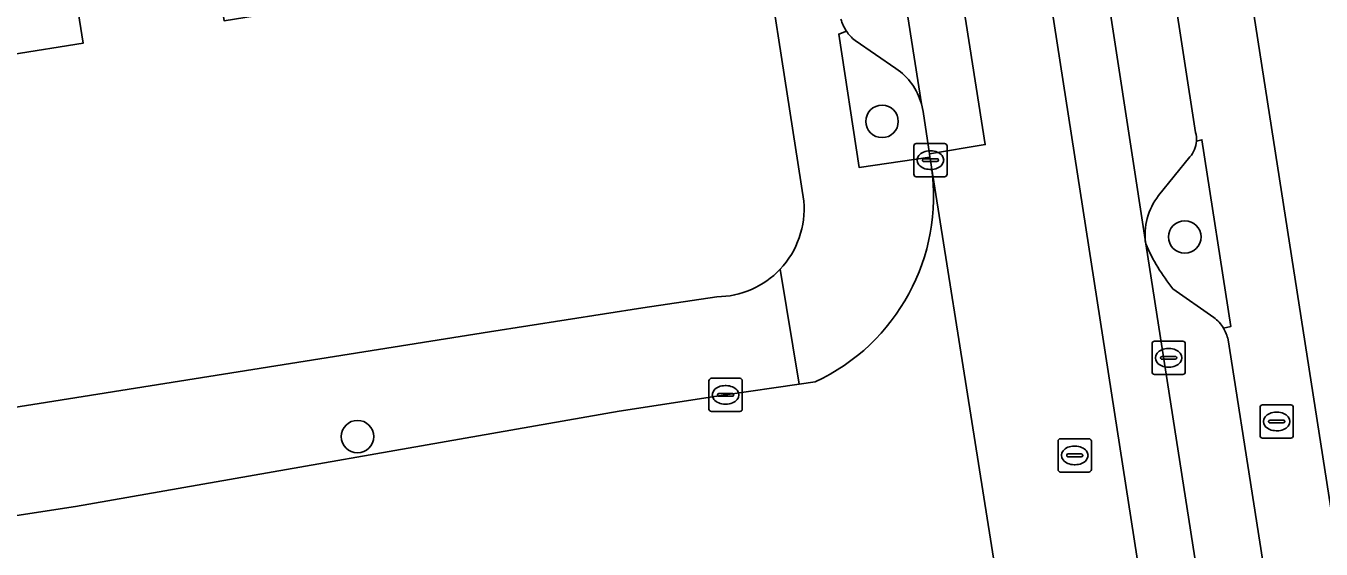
# Model space of a CAD drawing. Extents: x 160077 to 160948, y 386481 to 387498.
# Drawn here: x 160505.37 to 160544.36, y 387335.61 to 387351.34 of the extents above; entities that cross this region are included whole.
import ezdxf

# ---------------------------------------------------------------- set-up
doc = ezdxf.new("R2010")
doc.units = 0
for name, color, linetype in [('IMGEO_Boom', 7, 'Continuous'), ('IMGEO_Brandkraan', 7, 'Continuous'), ('IMGEO_Erf', 7, 'Continuous'), ('IMGEO_Groenvoorziening', 7, 'Continuous'), ('IMGEO_Kolk', 7, 'Continuous'), ('IMGEO_Pand', 7, 'Continuous'), ('IMGEO_Parkeervlak_open', 7, 'Continuous'), ('IMGEO_Rijbaan_lokaal_gesloten', 7, 'Continuous'), ('IMGEO_Rijbaan_lokaal_open', 7, 'Continuous'), ('IMGEO_Rioolput', 7, 'Continuous'), ('IMGEO_Voetpad_open', 7, 'Continuous')]:
    doc.layers.add(name, color=color, linetype=linetype)

msp = doc.modelspace()

# ---------------------------------------------------------------- linework, layer by layer
at = {"layer": 'IMGEO_Boom'}
for centre in [(160531.141, 387348.473), (160540.252, 387344.995), (160515.351, 387338.99)]:
    msp.add_circle(centre, 0.489, dxfattribs=at)
at = {"layer": 'IMGEO_Brandkraan'}
for p, q in [((160542.517, 387339.02), (160542.517, 387339.872)), ((160542.592, 387339.946), (160543.444, 387339.946)), ((160543.518, 387339.872), (160543.518, 387339.02)), ((160542.776, 387339.44), (160542.776, 387339.452)), ((160543.214, 387339.403), (160542.816, 387339.403)), ((160542.819, 387339.489), (160543.217, 387339.489)), ((160543.005, 387339.726), (160543.03, 387339.726)), ((160543.26, 387339.452), (160543.26, 387339.44)), ((160543.028, 387339.166), (160543.003, 387339.166)), ((160543.444, 387338.946), (160542.592, 387338.946))]:
    msp.add_line(p, q, dxfattribs=at)
for points in [[(160542.517, 387339.02), (160542.517, 387339.872)], [(160542.592, 387339.946), (160543.444, 387339.946)], [(160543.518, 387339.872), (160543.518, 387339.02)], [(160543.444, 387338.946), (160542.592, 387338.946)]]:
    msp.add_lwpolyline(points, dxfattribs=at)
for centre, radius, start, end in [((160542.594, 387339.87), 0.0765, 91.552, 178.448), ((160542.594, 387339.87), 0.0765, 91.552, 178.448), ((160543.442, 387339.87), 0.0765, 1.552, 88.448), ((160543.442, 387339.87), 0.0765, 1.552, 88.448), ((160542.816, 387339.449), 0.0403, 85.8775, 175.7526), ((160542.813, 387339.439), 0.0366, 178.938, 274.7102), ((160543.217, 387339.446), 0.043, 264.8664, 352.4533), ((160543.221, 387339.451), 0.0386, 1.7309, 96.639), ((160542.594, 387339.022), 0.0765, 181.552, 268.448), ((160542.594, 387339.022), 0.0765, 181.552, 268.448), ((160543.442, 387339.022), 0.0765, 271.552, 358.448), ((160543.442, 387339.022), 0.0765, 271.552, 358.448)]:
    msp.add_arc(centre, radius, start, end, dxfattribs=at)
for centre, major_axis, ratio, start_param, end_param in [((160543.004, 387339.446), (-0.387, 0.002), 0.722429, 4.712389, 7.853982), ((160543.029, 387339.446), (-0.39, 0.002), 0.717154, 1.570796, 4.712389)]:
    msp.add_ellipse(centre, major_axis=major_axis, ratio=ratio, start_param=start_param, end_param=end_param, dxfattribs=at)
at = {"layer": 'IMGEO_Erf'}
for points in [[(160549.221, 387457.999), (160526.245, 387454.473), (160528.008, 387443.246), (160536.56, 387388.7), (160547.203, 387320.436)], [(160528.785, 387346.075), (160525.597, 387366.614)], [(160503.828, 387361.948), (160510.098, 387362.945), (160516.368, 387363.942), (160522.747, 387364.956), (160523.81, 387358.271), (160519.003, 387357.507), (160519.746, 387352.838), (160517.576, 387352.493), (160516.834, 387357.162), (160512.713, 387356.507), (160513.456, 387351.837), (160511.333, 387351.5), (160510.59, 387356.17), (160506.354, 387355.496), (160507.096, 387350.827), (160504.961, 387350.487)], [(160488.852, 387337.254), (160499.213, 387338.948), (160500, 387339.075), (160500.683, 387339.185), (160505.767, 387339.991), (160519.324, 387342.142), (160523.935, 387342.867), (160526.171, 387343.197)]]:
    msp.add_lwpolyline(points, dxfattribs=at)
for centre, radius, start, end in [((160526.144, 387345.845), 2.651, 316.6592, 4.9849), ((160526.15, 387345.842), 2.646, 270.4644, 316.6077)]:
    msp.add_arc(centre, radius, start, end, dxfattribs=at)
at = {"layer": 'IMGEO_Groenvoorziening'}
for points in [[(160530.068, 387351.188), (160529.837, 387351.097), (160530.448, 387347.086), (160532.582, 387347.401), (160532.568, 387347.495), (160532.374, 387348.771), (160532.324, 387349)], [(160531.558, 387350.065), (160530.326, 387350.904)], [(160541.417, 387342.252), (160541.636, 387342.298), (160540.77, 387347.918), (160540.605, 387347.881)], [(160540.409, 387347.403), (160539.465, 387346.247)], [(160539.895, 387343.437), (160541.127, 387342.578)]]:
    msp.add_lwpolyline(points, dxfattribs=at)
for centre, radius, start, end in [((160531.108, 387351.873), 1.245, 213.3917, 231.1155), ((160530.475, 387348.478), 1.921, 15.7573, 55.6937), ((160539.817, 387347.925), 0.789, 318.6039, 356.8047), ((160541.032, 387345.047), 1.974, 142.5702, 187.6109), ((160544.517, 387347.166), 5.938, 203.6267, 218.8986), ((160540.413, 387341.651), 1.17, 30.9125, 52.3982)]:
    msp.add_arc(centre, radius, start, end, dxfattribs=at)
at = {"layer": 'IMGEO_Kolk'}
for p, q in [((160532.095, 387346.881), (160532.095, 387347.733)), ((160532.17, 387347.807), (160533.022, 387347.807)), ((160532.583, 387347.587), (160532.608, 387347.587)), ((160533.096, 387347.733), (160533.096, 387346.881)), ((160532.354, 387347.301), (160532.354, 387347.313)), ((160532.792, 387347.264), (160532.394, 387347.264)), ((160532.397, 387347.35), (160532.795, 387347.35)), ((160532.838, 387347.313), (160532.838, 387347.301)), ((160533.022, 387346.807), (160532.17, 387346.807)), ((160532.606, 387347.027), (160532.581, 387347.027)), ((160539.266, 387340.934), (160539.266, 387341.786)), ((160539.341, 387341.86), (160540.193, 387341.86)), ((160540.267, 387341.786), (160540.267, 387340.934)), ((160539.525, 387341.354), (160539.525, 387341.366)), ((160539.568, 387341.403), (160539.966, 387341.403)), ((160539.754, 387341.64), (160539.779, 387341.64)), ((160540.009, 387341.366), (160540.009, 387341.354)), ((160539.963, 387341.317), (160539.565, 387341.317)), ((160539.777, 387341.08), (160539.752, 387341.08)), ((160525.93, 387339.819), (160525.93, 387340.671)), ((160526.005, 387340.745), (160526.857, 387340.745)), ((160526.931, 387340.671), (160526.931, 387339.819)), ((160540.193, 387340.86), (160539.341, 387340.86)), ((160526.189, 387340.239), (160526.189, 387340.251)), ((160526.627, 387340.202), (160526.229, 387340.202)), ((160526.232, 387340.288), (160526.63, 387340.288)), ((160526.418, 387340.525), (160526.443, 387340.525)), ((160526.673, 387340.251), (160526.673, 387340.239)), ((160526.441, 387339.965), (160526.416, 387339.965)), ((160526.857, 387339.745), (160526.005, 387339.745))]:
    msp.add_line(p, q, dxfattribs=at)
for points in [[(160532.095, 387346.881), (160532.095, 387347.733)], [(160532.17, 387347.807), (160533.022, 387347.807)], [(160533.096, 387347.733), (160533.096, 387346.881)], [(160533.022, 387346.807), (160532.17, 387346.807)], [(160539.266, 387340.934), (160539.266, 387341.786)], [(160539.341, 387341.86), (160540.193, 387341.86)], [(160540.267, 387341.786), (160540.267, 387340.934)], [(160525.93, 387339.819), (160525.93, 387340.671)], [(160526.005, 387340.745), (160526.857, 387340.745)], [(160526.931, 387340.671), (160526.931, 387339.819)], [(160540.193, 387340.86), (160539.341, 387340.86)], [(160526.857, 387339.745), (160526.005, 387339.745)]]:
    msp.add_lwpolyline(points, dxfattribs=at)
for centre, radius, start, end in [((160532.172, 387347.731), 0.0765, 91.552, 178.448), ((160532.172, 387347.731), 0.0765, 91.552, 178.448), ((160533.02, 387347.731), 0.0765, 1.552, 88.448), ((160533.02, 387347.731), 0.0765, 1.552, 88.448), ((160532.394, 387347.31), 0.0403, 85.8775, 175.7526), ((160532.391, 387347.3), 0.0366, 178.938, 274.7102), ((160532.795, 387347.307), 0.043, 264.8664, 352.4533), ((160532.799, 387347.312), 0.0386, 1.7309, 96.639), ((160532.172, 387346.883), 0.0765, 181.552, 268.448), ((160532.172, 387346.883), 0.0765, 181.552, 268.448), ((160533.02, 387346.883), 0.0765, 271.552, 358.448), ((160533.02, 387346.883), 0.0765, 271.552, 358.448), ((160539.343, 387341.784), 0.0765, 91.552, 178.448), ((160539.343, 387341.784), 0.0765, 91.552, 178.448), ((160540.191, 387341.784), 0.0765, 1.552, 88.448), ((160540.191, 387341.784), 0.0765, 1.552, 88.448), ((160539.565, 387341.363), 0.0403, 85.8775, 175.7526), ((160539.562, 387341.353), 0.0366, 178.938, 274.7102), ((160539.966, 387341.36), 0.043, 264.8664, 352.4533), ((160539.97, 387341.365), 0.0386, 1.7309, 96.639), ((160526.007, 387340.669), 0.0765, 91.552, 178.448), ((160526.007, 387340.669), 0.0765, 91.552, 178.448), ((160526.855, 387340.669), 0.0765, 1.552, 88.448), ((160526.855, 387340.669), 0.0765, 1.552, 88.448), ((160539.343, 387340.936), 0.0765, 181.552, 268.448), ((160539.343, 387340.936), 0.0765, 181.552, 268.448), ((160540.191, 387340.936), 0.0765, 271.552, 358.448), ((160540.191, 387340.936), 0.0765, 271.552, 358.448), ((160526.229, 387340.248), 0.0403, 85.8775, 175.7526), ((160526.226, 387340.238), 0.0366, 178.938, 274.7102), ((160526.63, 387340.245), 0.043, 264.8664, 352.4533), ((160526.634, 387340.25), 0.0386, 1.7309, 96.639), ((160526.007, 387339.821), 0.0765, 181.552, 268.448), ((160526.007, 387339.821), 0.0765, 181.552, 268.448), ((160526.855, 387339.821), 0.0765, 271.552, 358.448), ((160526.855, 387339.821), 0.0765, 271.552, 358.448)]:
    msp.add_arc(centre, radius, start, end, dxfattribs=at)
for centre, major_axis, ratio, start_param, end_param in [((160532.582, 387347.307), (-0.387, 0.002), 0.722429, 4.712389, 7.853982), ((160532.607, 387347.307), (-0.39, 0.002), 0.717154, 1.570796, 4.712389), ((160539.753, 387341.36), (-0.387, 0.002), 0.722429, 4.712389, 7.853982), ((160539.778, 387341.36), (-0.39, 0.002), 0.717154, 1.570796, 4.712389), ((160526.417, 387340.245), (-0.387, 0.002), 0.722429, 4.712389, 7.853982), ((160526.442, 387340.245), (-0.39, 0.002), 0.717154, 1.570796, 4.712389)]:
    msp.add_ellipse(centre, major_axis=major_axis, ratio=ratio, start_param=start_param, end_param=end_param, dxfattribs=at)
at = {"layer": 'IMGEO_Pand'}
msp.add_lwpolyline([(160504.219, 387355.157), (160504.961, 387350.487), (160507.096, 387350.827), (160506.354, 387355.496), (160510.59, 387356.17), (160511.16, 387356.261), (160510.098, 387362.945), (160503.828, 387361.948), (160504.891, 387355.261)], close=True, dxfattribs=at)
at = {"layer": 'IMGEO_Parkeervlak_open'}
for points in [[(160532.324, 387349), (160528.337, 387374.417)], [(160535.844, 387365.883), (160539.076, 387344.786)], [(160540.576, 387348.141), (160538.215, 387363.428)], [(160530.326, 387350.904), (160531.558, 387350.065)], [(160539.465, 387346.247), (160540.409, 387347.403)], [(160539.076, 387344.786), (160542.334, 387323.976)], [(160541.127, 387342.578), (160539.895, 387343.437)], [(160543.873, 387327.103), (160541.556, 387341.904)]]:
    msp.add_lwpolyline(points, dxfattribs=at)
for centre, radius, start, end in [((160531.096, 387351.875), 1.237, 195.2503, 213.7568), ((160531.108, 387351.873), 1.245, 213.3917, 231.1155), ((160530.475, 387348.478), 1.921, 15.7573, 55.6937), ((160539.79, 387347.922), 0.816, 357.1455, 15.5833), ((160539.817, 387347.925), 0.789, 318.6039, 356.8047), ((160541.032, 387345.047), 1.974, 142.5702, 187.6109), ((160544.517, 387347.166), 5.938, 203.6267, 218.8986), ((160540.413, 387341.651), 1.17, 30.9125, 52.3982), ((160540.389, 387341.64), 1.196, 12.763, 30.7831)]:
    msp.add_arc(centre, radius, start, end, dxfattribs=at)
at = {"layer": 'IMGEO_Rijbaan_lokaal_gesloten'}
msp.add_lwpolyline([(160535.759, 387366.228), (160535.74, 387366.395), (160534.345, 387375.319), (160532.652, 387375.065), (160541.124, 387320.471), (160542.829, 387320.74), (160542.354, 387323.684), (160542.334, 387323.976), (160539.076, 387344.786), (160535.844, 387365.883)], dxfattribs=at)
msp.add_lwpolyline([(160530.02, 387374.67), (160528.337, 387374.417), (160532.324, 387349), (160532.374, 387348.771), (160532.568, 387347.495), (160534.245, 387347.774)], close=True, dxfattribs=at)
at = {"layer": 'IMGEO_Rijbaan_lokaal_open'}
for points in [[(160542.833, 387320.718), (160542.829, 387320.74), (160541.124, 387320.471), (160532.652, 387375.065), (160530.02, 387374.67), (160534.245, 387347.774), (160532.568, 387347.495), (160532.582, 387347.401), (160532.596, 387347.307), (160532.63, 387347.093), (160535.259, 387330.529)], [(160535.259, 387330.529), (160532.63, 387347.093)], [(160529.129, 387340.636), (160528.643, 387340.566), (160526.431, 387340.245), (160523.231, 387339.751), (160506.86, 387336.889), (160500, 387335.831), (160480.714, 387332.858), (160477.592, 387332.362), (160473.856, 387331.768), (160456.939, 387329.08)]]:
    msp.add_lwpolyline(points, dxfattribs=at)
msp.add_arc((160526.529, 387346.223), 6.162, 294.9513, 8.1154, dxfattribs=at)
at = {"layer": 'IMGEO_Rioolput'}
for p, q in [((160536.439, 387337.999), (160536.439, 387338.851)), ((160536.514, 387338.925), (160537.366, 387338.925)), ((160536.927, 387338.705), (160536.952, 387338.705)), ((160537.44, 387338.851), (160537.44, 387337.999)), ((160536.698, 387338.419), (160536.698, 387338.431)), ((160537.136, 387338.382), (160536.738, 387338.382)), ((160536.741, 387338.468), (160537.139, 387338.468)), ((160537.182, 387338.431), (160537.182, 387338.419)), ((160537.366, 387337.925), (160536.514, 387337.925)), ((160536.95, 387338.145), (160536.925, 387338.145))]:
    msp.add_line(p, q, dxfattribs=at)
for points in [[(160536.439, 387337.999), (160536.439, 387338.851)], [(160536.514, 387338.925), (160537.366, 387338.925)], [(160537.44, 387338.851), (160537.44, 387337.999)], [(160537.366, 387337.925), (160536.514, 387337.925)]]:
    msp.add_lwpolyline(points, dxfattribs=at)
for centre, radius, start, end in [((160536.516, 387338.849), 0.0765, 91.552, 178.448), ((160536.516, 387338.849), 0.0765, 91.552, 178.448), ((160537.364, 387338.849), 0.0765, 1.552, 88.448), ((160537.364, 387338.849), 0.0765, 1.552, 88.448), ((160536.738, 387338.428), 0.0403, 85.8775, 175.7526), ((160536.735, 387338.418), 0.0366, 178.938, 274.7102), ((160537.139, 387338.425), 0.043, 264.8664, 352.4533), ((160537.143, 387338.43), 0.0386, 1.7309, 96.639), ((160536.516, 387338.001), 0.0765, 181.552, 268.448), ((160536.516, 387338.001), 0.0765, 181.552, 268.448), ((160537.364, 387338.001), 0.0765, 271.552, 358.448), ((160537.364, 387338.001), 0.0765, 271.552, 358.448)]:
    msp.add_arc(centre, radius, start, end, dxfattribs=at)
for centre, major_axis, ratio, start_param, end_param in [((160536.926, 387338.425), (-0.387, 0.002), 0.722429, 4.712389, 7.853982), ((160536.951, 387338.425), (-0.39, 0.002), 0.717154, 1.570796, 4.712389)]:
    msp.add_ellipse(centre, major_axis=major_axis, ratio=ratio, start_param=start_param, end_param=end_param, dxfattribs=at)
at = {"layer": 'IMGEO_Voetpad_open'}
for points in [[(160547.203, 387320.436), (160536.56, 387388.7), (160528.008, 387443.246), (160526.245, 387454.473), (160525.051, 387462.081), (160523.952, 387469.08)], [(160525.597, 387366.614), (160528.785, 387346.075)], [(160538.215, 387363.428), (160540.576, 387348.141)], [(160532.63, 387347.093), (160532.596, 387347.307), (160532.582, 387347.401), (160530.448, 387347.086), (160529.837, 387351.097), (160530.068, 387351.188)], [(160540.605, 387347.881), (160540.77, 387347.918), (160541.636, 387342.298), (160541.417, 387342.252)], [(160523.231, 387339.751), (160526.431, 387340.245), (160528.643, 387340.566), (160528.072, 387344.025)], [(160528.072, 387344.025), (160528.643, 387340.566), (160529.129, 387340.636)], [(160526.171, 387343.197), (160523.935, 387342.867), (160519.324, 387342.142), (160505.767, 387339.991), (160500.683, 387339.185), (160500, 387339.075), (160499.213, 387338.948), (160488.852, 387337.254), (160488.83, 387337.236), (160480.358, 387336.079), (160478.346, 387335.761), (160478.373, 387335.585), (160456.866, 387332.235)], [(160541.556, 387341.904), (160543.873, 387327.103)], [(160456.939, 387329.08), (160473.856, 387331.768), (160473.779, 387332.261), (160477.515, 387332.855), (160477.592, 387332.362), (160480.714, 387332.858), (160500, 387335.831), (160506.86, 387336.889), (160523.231, 387339.751)]]:
    msp.add_lwpolyline(points, dxfattribs=at)
for centre, radius, start, end in [((160531.096, 387351.875), 1.237, 195.2503, 213.7568), ((160539.79, 387347.922), 0.816, 357.1455, 15.5833), ((160526.529, 387346.223), 6.162, 294.9513, 8.1154), ((160526.144, 387345.845), 2.651, 316.6592, 4.9849), ((160526.15, 387345.842), 2.646, 270.4644, 316.6077), ((160540.389, 387341.64), 1.196, 12.763, 30.7831)]:
    msp.add_arc(centre, radius, start, end, dxfattribs=at)

doc.saveas('drawing.dxf')
